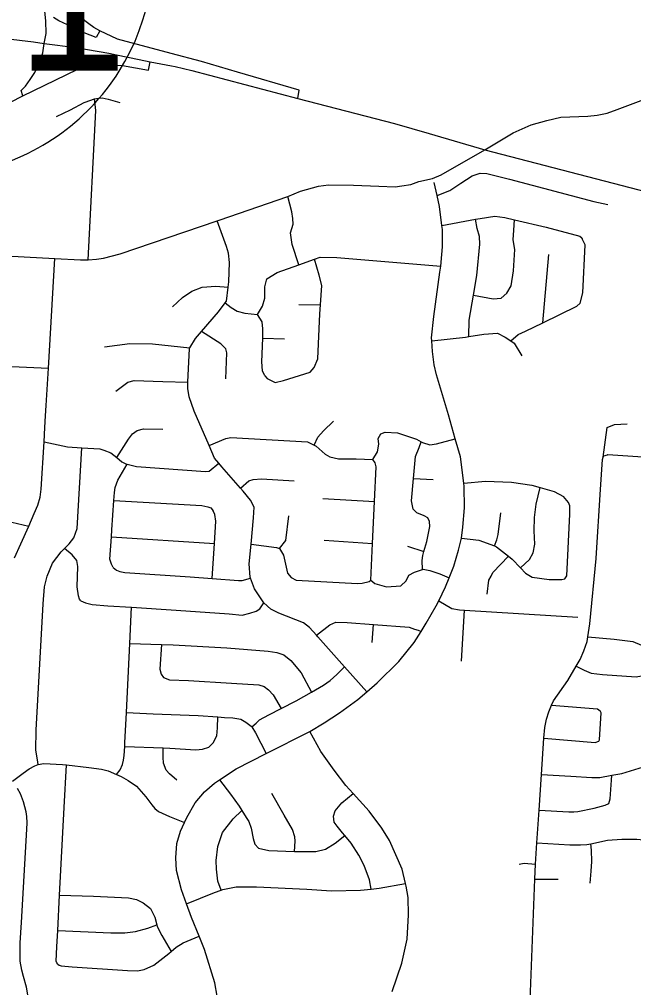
# Model space of a CAD drawing. Extents: x 1755200 to 1902939, y 644115 to 788070.
# Drawn here: x 1835448 to 1840603, y 761034 to 769156 of the extents above; entities that cross this region are included whole.
import ezdxf

# ---------------------------------------------------------------- set-up
doc = ezdxf.new("R2010")
doc.units = 0
for name, color, linetype in [('GM_X_City_Street', 7, 'Continuous'), ('GM_X_Interchange_Ramps', 7, 'Continuous'), ('GM_X_Interstate_Route', 7, 'Continuous'), ('GM_X_Interstate_Shield', 7, 'Continuous'), ('GM_X_State_Route', 7, 'Continuous')]:
    doc.layers.add(name, color=color, linetype=linetype)

msp = doc.modelspace()

# ---------------------------------------------------------------- linework, layer by layer
at = {"layer": 'GM_X_City_Street'}
for points in [[(1835992.4, 768458.4), (1836000.8, 768462.7), (1836079.2, 768488.7), (1836111.6, 768495.1), (1836115.2, 768495.8), (1836142.5, 768497.3), (1836195, 768487.9), (1836292.9, 768459.2)], [(1835761.2, 768340.4), (1835876.3, 768398), (1835992.4, 768458.4)], [(1836027.3, 767139), (1836090.7, 768391.5), (1836079.2, 768488.7)], [(1838953.4, 767678.3), (1839061.7, 767721.7), (1839153.8, 767782.3), (1839247.9, 767842.9), (1839314, 767865.2), (1839370.3, 767863.5), (1839561.4, 767816.3), (1840269.5, 767627.3), (1840386.2, 767603.8)], [(1837107.6, 760962.6), (1837089.5, 761075.2), (1837002.2, 761355.5), (1836956.6, 761466.2), (1836892.5, 761622.1), (1836850.9, 761736.9), (1836808.3, 761854.3), (1836767.1, 762017.4), (1836762.9, 762123.8), (1836771, 762241.9), (1836801, 762345.7), (1836834.3, 762419.3), (1836853.2, 762461), (1836923.5, 762584.1), (1837003.4, 762676.9), (1837084.9, 762749.6), (1837128.9, 762778.2), (1837267.6, 762868.7), (1837520.6, 762997.2), (1837885, 763182.4), (1838007.2, 763255.8), (1838134.6, 763340.3), (1838289, 763451.8), (1838363.7, 763516.6), (1838450, 763591.3), (1838631.7, 763768.5), (1838762.9, 763928.6), (1838820.2, 764022.5), (1838862.1, 764091.2), (1838946.9, 764236), (1838967.2, 764277.9), (1839023.9, 764395.1), (1839055.1, 764470.9), (1839095.2, 764568.2), (1839133.7, 764703.9), (1839157.5, 764803.7), (1839171.2, 764895.7), (1839184.1, 765059.9), (1839181.2, 765238.4), (1839177.9, 765265), (1839149.5, 765487.6), (1839106.6, 765637.8), (1839049.4, 765838.3), (1838949, 766175), (1838930.4, 766259.5), (1838916.3, 766370.1), (1838909.9, 766460.6), (1838908.3, 766484.5), (1838925.5, 766662.6), (1838978.2, 767036.7), (1838983.9, 767086.4), (1838994.8, 767182.8), (1839000, 767248.8), (1838998.5, 767393.2), (1838994, 767428.4), (1838973.8, 767586.1), (1838953.4, 767678.3), (1838929.4, 767786.8)], [(1837794.1, 767098.1), (1837738.3, 767268.2), (1837723.7, 767364.4), (1837745.4, 767438.6), (1837743.1, 767486.7), (1837734.8, 767540.8), (1837700.5, 767671)], [(1838363.7, 763516.6), (1838177.1, 763726.2), (1837953, 763978.1), (1837941.3, 763990.9), (1837882.2, 764055.9), (1837831.8, 764093.7), (1837626.5, 764174.9), (1837560, 764208.7), (1837500.6, 764261.5), (1837420.4, 764380.4), (1837388.8, 764468.1), (1837385.8, 764476.4), (1837377.1, 764588.6), (1837392.7, 764754.8), (1837413.2, 764973.6), (1837418.8, 765063.9), (1837388.3, 765121.8), (1837325.6, 765199.7), (1837303.6, 765224.9), (1837147.7, 765403.3), (1837121.6, 765434.3), (1837087.1, 765475.1), (1837039.9, 765582.7), (1836914.2, 765869.1), (1836873.4, 765989.2), (1836860.9, 766059.3), (1836863.2, 766111.6), (1836875.2, 766394.1), (1836879.3, 766400.8), (1836927, 766478.6), (1836977.6, 766537), (1837120.6, 766702), (1837176.2, 766778.5), (1837186.4, 766792.5), (1837201.7, 766909.4), (1837207.6, 766955), (1837212.8, 767117.3), (1837202.3, 767195.4), (1837188, 767251.5), (1837108.3, 767465.8)], [(1838994, 767428.4), (1839277.4, 767479.7), (1839314.1, 767486.4), (1839438.5, 767505.1), (1839521, 767495.4), (1839604.8, 767475.6), (1839868.9, 767412.9), (1840150.6, 767338.1), (1840168.8, 767322.2), (1840170.8, 767316.2)], [(1839220.4, 766495.9), (1839224.3, 766634.1), (1839260.3, 766842.9), (1839288.5, 767007.2), (1839313.3, 767269.9), (1839310.9, 767334), (1839290.4, 767402.1), (1839277.4, 767479.7)], [(1839260.3, 766842.9), (1839424.2, 766811.5), (1839492.5, 766817.8), (1839540.5, 766858.1), (1839574.3, 766920.4), (1839595.7, 767046.8), (1839606.8, 767225.3), (1839592.3, 767307.4), (1839597.9, 767387.5), (1839604.8, 767475.6)], [(1840153.6, 766774.9), (1840177.3, 766861.2), (1840195.2, 767266.2), (1840170.8, 767316.2)], [(1835667.9, 765831.3), (1835673.1, 765915.9), (1835693.1, 766231), (1835746.9, 767150.2)], [(1837446.2, 766681.5), (1837488, 766749.9), (1837507.7, 766818.1), (1837507.2, 766912.3), (1837524.9, 766978.6), (1837611, 767033.1), (1837794.1, 767098.1), (1837925.6, 767144.7), (1837971.9, 767161.1), (1838112.5, 767157.8), (1838983.9, 767086.4)], [(1837922.7, 766234.9), (1837952.4, 766309.2), (1837970.5, 766686.1), (1837975.7, 766760.2), (1837987.3, 766924.7), (1837964.7, 767010.8), (1837925.6, 767144.7)], [(1839840.8, 766611.5), (1839892, 767182.8)], [(1836734.7, 766744.2), (1836816.6, 766822.7), (1836894.7, 766877.2), (1836982.9, 766909.8), (1837097.3, 766918.3), (1837201.7, 766909.4)], [(1837176.2, 766778.5), (1837224.9, 766740.6), (1837275.3, 766708.8), (1837339.6, 766691), (1837446.2, 766681.5)], [(1837793.2, 766765.4), (1837975.7, 766760.2)], [(1839573.4, 766458.6), (1839634.7, 766513.8), (1839694.9, 766540.2), (1839840.8, 766611.5), (1840125.6, 766750.7), (1840153.6, 766774.9)], [(1837509.2, 766164.7), (1837488.9, 766206.7), (1837484.5, 766282.9), (1837490.6, 766481.5), (1837493, 766561.5), (1837484.7, 766619.6), (1837446.2, 766681.5)], [(1837181.9, 766141.1), (1837190.8, 766357.6), (1837180.5, 766393.6), (1837140.2, 766433.5), (1836977.6, 766537)], [(1837490.6, 766481.5), (1837674.3, 766476.2)], [(1838909.9, 766460.6), (1839190.9, 766491.6), (1839220.4, 766495.9), (1839347.5, 766514.4), (1839459.9, 766523), (1839526.4, 766491.2), (1839573.4, 766458.6), (1839601, 766439.5), (1839663.8, 766333.6)], [(1836161.9, 766410.6), (1836374.7, 766437.7), (1836565.6, 766434.7), (1836879.3, 766400.8)], [(1834104.1, 766307.8), (1834897.7, 766266.7), (1835386.3, 766243.7), (1835693.1, 766231)], [(1837509.2, 766164.7), (1837527.4, 766144.8), (1837593.9, 766111), (1837666.1, 766127.4), (1837888.7, 766196.6), (1837922.7, 766234.9)], [(1836258.4, 766036.3), (1836358.4, 766113), (1836410.6, 766127.2), (1836652.3, 766118.9)], [(1836652.3, 766118.9), (1836652.7, 766118.9), (1836863.2, 766111.6)], [(1835407.5, 764638.1), (1835460.4, 764757), (1835529, 764906.3), (1835573.3, 765011.4), (1835602.8, 765079.9), (1835622.1, 765148.2), (1835631.8, 765216), (1835655.7, 765612.9), (1835661.8, 765732.7), (1835667.9, 765831.3)], [(1837921, 765585.1), (1837954, 765651.8), (1838001.9, 765706.1), (1838083.8, 765784.7)], [(1840346.8, 765484.5), (1840379.8, 765733.3)], [(1840379.8, 765733.3), (1840442.4, 765758.4), (1840548.9, 765764.8)], [(1836265.4, 765480.6), (1836363, 765635.9), (1836396.9, 765680.2), (1836436.9, 765706.5), (1836489.1, 765722.7), (1836651.9, 765717.5)], [(1837039.9, 765582.7), (1837180.6, 765639.9), (1837222.8, 765648.2), (1837867.8, 765611.3), (1837921, 765585.1), (1837940.3, 765575.5), (1838015, 765509.8), (1838053.3, 765485.9), (1838125.7, 765470.2), (1838274.4, 765468.9), (1838415, 765463.6)], [(1838415, 765463.6), (1838454.9, 765527.9), (1838464.6, 765592.1), (1838460.3, 765640.2), (1838481.4, 765678.9), (1838518.2, 765692.6), (1838620.7, 765687.1), (1838781.7, 765635.8), (1838820.8, 765611.6), (1838830.1, 765605.9), (1838892.5, 765586.2), (1838948.7, 765594.5), (1839106.6, 765637.8)], [(1835655.7, 765612.9), (1835853.1, 765571.3), (1835971.8, 765563.1), (1836124.4, 765552.6), (1836156.6, 765542.7), (1836217, 765519), (1836265.4, 765480.6), (1836309.8, 765445.3), (1836348.1, 765425.4), (1836351.8, 765424.6), (1836432.5, 765405.8), (1837009.4, 765364.5), (1837041.5, 765366.7), (1837121.6, 765434.3)], [(1838832.3, 764542.4), (1838829.4, 764615.8), (1838833.2, 764659.9), (1838843, 764692.1), (1838868.7, 764776.3), (1838894.2, 764902.7), (1838889.9, 764944.8), (1838875.7, 764974.8), (1838845.5, 764992.7), (1838783.1, 765016.4), (1838752.8, 765046.3), (1838738.3, 765118.4), (1838755.6, 765306.1), (1838772.5, 765489.4), (1838802.2, 765565.7), (1838820.8, 765611.6)], [(1835606.3, 762904.6), (1835600.1, 762946.3), (1835587.6, 763026.5), (1835588.8, 763192.8), (1835649.3, 764253.4), (1835658.6, 764395.8), (1835682.2, 764486.1), (1835725.8, 764594.6), (1835799.6, 764691.1), (1835827, 764717.9), (1835865.6, 764755.6), (1835905.4, 764807.9), (1835933.1, 764886.2), (1835971.8, 765563.1)], [(1840326.1, 765213.3), (1840342.3, 765464.5), (1840346.8, 765484.5), (1840353.2, 765496.4), (1840383.5, 765504.4)], [(1840383.5, 765504.4), (1840387.6, 765505.5), (1840805.3, 765479.3)], [(1836236.3, 764559), (1836222, 764587), (1836207.7, 764627), (1836220.5, 764816.1), (1836224.5, 764875.6), (1836242.2, 765120.6), (1836246.9, 765186.4), (1836252.7, 765230.5), (1836274.5, 765290.8), (1836351.8, 765424.6)], [(1838398.4, 764453.3), (1838413, 764760.2), (1838429.8, 765113.1), (1838443.5, 765401.6), (1838435.2, 765437.6), (1838415, 765463.6)], [(1837303.6, 765224.9), (1837375.4, 765284.1), (1837409.5, 765296.3), (1837479.8, 765300.7), (1837755.1, 765284)], [(1838755.6, 765306.1), (1838922.2, 765295.7)], [(1839177.9, 765265), (1839360.2, 765281.8), (1839577.2, 765274.8), (1839748.1, 765247.6), (1839818.6, 765228.5), (1839937.2, 765196.4), (1840015.7, 765154.7)], [(1839654.3, 764554.4), (1839729.3, 764626.1), (1839759.1, 764682.4), (1839774.8, 764754.6), (1839768.2, 764864.8), (1839771.6, 764977.1), (1839785.1, 765089.4), (1839818.6, 765228.5)], [(1840288.4, 764633.2), (1840288.8, 764637.1), (1840326.1, 765213.3)], [(1834033.5, 765117.4), (1834320.8, 765102.8), (1834393.2, 765095.1), (1834457.6, 765077.4), (1834540.1, 765047.7), (1834588.4, 765029.9), (1834743.3, 765018.9), (1834825.6, 765013), (1835034.5, 764993.4), (1835109, 764986.4), (1835237.6, 764973), (1835299.7, 764958.4), (1835338.2, 764949.4), (1835529, 764906.3)], [(1836242.2, 765120.6), (1836978.7, 765077.7), (1837031, 765068), (1837055.2, 765058.1), (1837075.4, 765034.1)], [(1837994.9, 765136.9), (1838429.8, 765113.1)], [(1840025.5, 764463.2), (1840041.5, 764487.3), (1840068.8, 765006.6), (1840066.4, 765074.7), (1840056.2, 765104.8), (1840015.7, 765154.7)], [(1837066.2, 764466.3), (1837085.6, 764760.9), (1837098, 764948), (1837089.6, 765002.1), (1837075.4, 765034.1)], [(1839434.5, 764739.4), (1839455.2, 764789.2), (1839465, 764835.3), (1839488.2, 765015.8)], [(1837631.6, 764718.2), (1837685.5, 764784.6), (1837710.5, 764991.1)], [(1836220.5, 764816.1), (1837085.6, 764760.9)], [(1837392.7, 764754.8), (1837605.4, 764726), (1837631.6, 764718.2), (1837664, 764662.2), (1837699, 764512), (1837729.3, 764474.1), (1837771.6, 764452.2), (1838286.1, 764424.7), (1838324.2, 764426.9), (1838384.4, 764441.2), (1838398.4, 764453.3), (1838430.7, 764425.4), (1838529.3, 764395.8), (1838649.8, 764404.4), (1838693.7, 764446.7), (1838717.6, 764492.9), (1838765.6, 764519.2), (1838832.3, 764542.4), (1838835.8, 764543.6), (1838892.1, 764533.9), (1838976.6, 764506.2), (1839055.1, 764470.9)], [(1838004.9, 764788.1), (1838413, 764760.2)], [(1839157.5, 764803.7), (1839304.6, 764788.4), (1839434.5, 764739.4), (1839451.5, 764733), (1839554.4, 764653), (1839584.7, 764629.4), (1839654.3, 764554.4), (1839695.8, 764509.7), (1839752.2, 764475.9), (1839895, 764456.6), (1839999.4, 764457.1), (1840025.5, 764463.2)], [(1835964.6, 764279), (1835954.4, 764293), (1835944.3, 764321), (1835933.8, 764395.2), (1835938.9, 764565.5), (1835930.6, 764617.6), (1835892.2, 764665.5), (1835827, 764717.9)], [(1838704.2, 764737.4), (1838843, 764692.1)], [(1839375.4, 764333.8), (1839386.7, 764452.1), (1839406.7, 764486.3), (1839422.6, 764516.4), (1839554.4, 764653)], [(1839708.2, 760292.7), (1839714.3, 760416.8), (1839774.1, 761945), (1839781, 762069.2), (1839791.1, 762249.4), (1839809.5, 762524), (1839829.5, 762822.6), (1839850, 763127.2), (1839858.2, 763217.3), (1839872, 763285.2), (1839891.7, 763348.9), (1839914.3, 763402.5), (1839930.2, 763440.2), (1840051.1, 763611.6), (1840120.5, 763731.9), (1840154.1, 763785.5), (1840186.1, 763858.9), (1840214.2, 763936.5), (1840220.2, 763975.8), (1840235.7, 764086.1), (1840288.4, 764633.2)], [(1836236.3, 764559), (1836264.5, 764537.1), (1836290.7, 764525.2), (1836334.9, 764517.4), (1836881.5, 764480), (1837066.2, 764466.3), (1837288, 764449.8), (1837317.1, 764449.8), (1837388.8, 764468.1)], [(1835964.6, 764279), (1836002.8, 764261.2), (1836059.2, 764247.4), (1836191.8, 764238.1), (1836389.5, 764225.2), (1836764.5, 764200.8), (1837208.7, 764170.9), (1837319.2, 764159.4), (1837383.4, 764175.7), (1837435.5, 764192), (1837465.6, 764212.2), (1837500.6, 764261.5)], [(1838967.2, 764277.9), (1839076.7, 764214.1), (1839143, 764202.4), (1839183.8, 764199.8), (1840135.7, 764141)], [(1836263.3, 762822.9), (1836295.7, 762861.6), (1836313.5, 762905.7), (1836321.4, 762941.8), (1836329.2, 762982), (1836333, 763056.4), (1836334.6, 763088.2), (1836346.9, 763343), (1836374.8, 763920.7), (1836389.5, 764225.2)], [(1839159.3, 763772.1), (1839183.8, 764199.8)], [(1837941.3, 763990.9), (1838052.9, 764076.8), (1838103, 764099.1), (1838199.4, 764097.6), (1838419.9, 764080.8), (1838719.9, 764058), (1838764.2, 764042.2), (1838794.4, 764032.3), (1838820.2, 764022.5)], [(1838409.2, 763930.2), (1838419.9, 764080.8)], [(1840220.2, 763975.8), (1840438.6, 763956.5), (1840596.8, 763937.6), (1840670.5, 763908.2), (1840789.7, 763841.9), (1840813.4, 763823.4), (1840825.4, 763817.2), (1840849.2, 763804.7), (1840975.2, 763778.4), (1841284, 763759.1), (1841382, 763753), (1841780.8, 763731.7), (1841825, 763732.9), (1841899.7, 763759.6), (1841968.3, 763782.5), (1842026.6, 763789.4), (1842153.4, 763815.4), (1842535.6, 763790.2)], [(1836374.8, 763920.7), (1836641.7, 763912.8), (1836738, 763910), (1837190.1, 763884.2), (1837535.8, 763857.8), (1837610.2, 763846.1), (1837666.5, 763824.4), (1837727.1, 763778.6), (1837812, 763674.7), (1837899, 763513.7)], [(1836641.7, 763912.8), (1836628.6, 763705), (1836638.9, 763663), (1836657.1, 763635), (1836707.4, 763617.2), (1836868.2, 763610), (1837229.9, 763587.7), (1837457, 763574.8), (1837503.2, 763559), (1837539.5, 763533.1), (1837578, 763489.2), (1837644.9, 763375.2)], [(1840120.5, 763731.9), (1840187.3, 763696.3), (1840247, 763673.2), (1840343.1, 763659.5), (1840625.6, 763640.3), (1840669.9, 763649.5), (1840722.6, 763676.7), (1840767.4, 763716), (1840825.4, 763817.2)], [(1837399, 763220.8), (1837434.6, 763254), (1837464.6, 763280.2), (1837542.7, 763322.7), (1837644.9, 763375.2), (1837771.1, 763440), (1837899, 763513.7), (1837999.4, 763571.4), (1838055.4, 763609.8), (1838113.4, 763660.2), (1838177.1, 763726.2)], [(1839914.3, 763402.5), (1840299.9, 763371.5), (1840321.7, 763357)], [(1836333, 763056.4), (1836656.5, 763045.8), (1836710.5, 763044), (1836929.6, 763029), (1836985.8, 763033.3), (1837037.9, 763051.6), (1837075.9, 763087.8), (1837105.7, 763146.1), (1837111.4, 763214.3), (1837115.2, 763304.4)], [(1836346.9, 763343), (1836570.3, 763331.9), (1836948.1, 763315.7), (1837115.2, 763304.4), (1837169.2, 763300.8), (1837239.5, 763297.1), (1837305.8, 763285.4), (1837350.2, 763261.6), (1837394.6, 763227.7), (1837399, 763220.8), (1837431, 763171.8), (1837520.6, 762997.2)], [(1840311.2, 763102.6), (1840315.4, 763112.5), (1840330, 763340.6), (1840321.7, 763357)], [(1838577.7, 761000.5), (1838658.8, 761239.4), (1838703.9, 761440.1), (1838712.9, 761644.6), (1838710.1, 761790.9), (1838695.5, 761885.1), (1838689.8, 761908.6), (1838660.6, 762029.2), (1838554.8, 762267.2), (1838490, 762371.1), (1838382.7, 762514.9), (1838250.8, 762661.5), (1838188.7, 762730.5), (1838089.6, 762858.3), (1837978.3, 763016.1), (1837885, 763182.4)], [(1839829.5, 762822.6), (1840075.3, 762808.1), (1840251.6, 762796.8), (1840319.9, 762797.6), (1840419.4, 762815.4), (1840503, 762830.4), (1840722.9, 762896.6), (1840823.9, 762938.9), (1841048.5, 763049.1), (1841153.6, 763091.4), (1841226.2, 763114.1), (1841233.3, 763114.7), (1841302.6, 763120.8), (1841384.8, 763119.3), (1841486.8, 763101.4), (1841616.4, 763054.9), (1841747.5, 762978.3), (1841850.7, 762918.3), (1841920.3, 762885), (1841996.2, 762861.6), (1842023.4, 762855.7), (1842108.1, 762837.5), (1842469.3, 762837.5)], [(1839850, 763127.2), (1840280.9, 763089.1), (1840311.2, 763102.6)], [(1836770.2, 762773.7), (1836709.7, 762827.5), (1836679.4, 762857.4), (1836659, 762917.5), (1836654.7, 762967.5), (1836656.5, 763045.8)], [(1835390.1, 762765.7), (1835480.4, 762832.5), (1835530.7, 762869), (1835577.6, 762895), (1835606.3, 762904.6), (1835653.2, 762914.1), (1835811.3, 762905.3), (1835843.2, 762903.7), (1836030.4, 762880.3), (1836138.9, 762866.8), (1836193.2, 762853), (1836263.3, 762822.9), (1836304, 762805.5), (1836360.4, 762771.7), (1836431, 762723.9), (1836509.8, 762634.1), (1836560.4, 762566.2), (1836584.7, 762538.2), (1836615, 762512.3), (1836707.6, 762470.7), (1836834.3, 762419.3)], [(1835772.1, 761231.4), (1835764, 761241.4), (1835757.9, 761255.4), (1835763.3, 761375.7), (1835770.6, 761514.3), (1835786.4, 761811.1), (1835825.3, 762544.6), (1835843.2, 762903.7)], [(1839791.1, 762249.4), (1840067.2, 762232.7), (1840157.4, 762231.1), (1840211.6, 762234.1), (1840243.1, 762240.9), (1840382.8, 762271.1), (1840505.4, 762280.9), (1840629.7, 762278.7), (1840657.6, 762276.7), (1840890.2, 762259.9), (1840958, 762255.3), (1841130.6, 762243.6), (1841236.4, 762235.2), (1841359, 762225.4), (1841523.4, 762220.4), (1841630, 762236.5), (1841667.7, 762250.7), (1841777.5, 762292), (1841859.3, 762384.8), (1841930.6, 762556), (1842023.4, 762855.7)], [(1840394.2, 762577.7), (1840407, 762617.6), (1840417.7, 762773.8), (1840419.4, 762815.4)], [(1837128.9, 762778.2), (1837220.9, 762657.6), (1837291.7, 762555.7), (1837315, 762519.7), (1837352.5, 762461.8), (1837374.8, 762427.9), (1837393.1, 762371.8), (1837411.7, 762285.7), (1837424, 762237.7), (1837454.3, 762203.8), (1837542.8, 762184.1), (1837757.8, 762177.1), (1837936.6, 762176), (1838016.8, 762194.4), (1838098.9, 762247), (1838178.9, 762309.4)], [(1835505.2, 760553.9), (1835515.6, 760761.4), (1835522.9, 760912.4), (1835521.2, 760958.4), (1835507.3, 761037.4), (1835483, 761127.7), (1835469.6, 761181.5), (1835454.4, 761256.2), (1835456.1, 761410.7), (1835465.7, 761580.8), (1835509.9, 762364.6), (1835513.4, 762415.9), (1835510.8, 762468.8), (1835504.7, 762508.7), (1835483, 762593), (1835457, 762658.9), (1835432.6, 762704.1)], [(1837757.8, 762177.1), (1837763.4, 762263.4), (1837759.2, 762299.4), (1837740.7, 762361.5), (1837671.8, 762481.4), (1837568.4, 762661.3)], [(1838400.5, 761861.6), (1838385.9, 761939.7), (1838341, 762059.7), (1838296.4, 762145.7), (1838231.5, 762245.6), (1838178.9, 762309.4), (1838160.8, 762331.4), (1838114.2, 762387.4), (1838090, 762423.3), (1838085.7, 762473.4), (1838097.5, 762517.6), (1838153.4, 762584), (1838250.8, 762661.5)], [(1839809.5, 762524), (1840060, 762509.6), (1840100.1, 762508.8), (1840134.3, 762512.2), (1840273.2, 762539.8), (1840363.9, 762564.2), (1840394.2, 762577.7)], [(1837141.2, 761852.4), (1837113.3, 761927.8), (1837103.7, 762027.6), (1837101.3, 762099.8), (1837114.7, 762218.1), (1837154.3, 762334.6), (1837242.1, 762449.3), (1837315, 762519.7)], [(1840238, 761910.8), (1840245.8, 762010.9), (1840251.3, 762093), (1840250.9, 762187.3), (1840243.1, 762240.9)], [(1839643, 762069.9), (1839683.9, 762079.6), (1839781, 762069.2)], [(1839774.1, 761945), (1839969.7, 761943.7)], [(1836850.9, 761736.9), (1837084.7, 761831.1), (1837141.2, 761852.4), (1837154.9, 761857.5), (1837269.2, 761880.1), (1837438, 761881), (1837859.9, 761858.9), (1838066.9, 761845.9), (1838310, 761853.1), (1838400.5, 761861.6), (1838468.6, 761867.9), (1838689.8, 761908.6)], [(1835786.4, 761811.1), (1836070.4, 761802.1), (1836363.7, 761787.5), (1836432.1, 761773.8), (1836486.5, 761746), (1836549, 761698.2), (1836585.6, 761626.2), (1836601.3, 761560), (1836604.1, 761548.1), (1836644.7, 761472.2), (1836723, 761337.1)], [(1835770.6, 761514.3), (1836216.7, 761494.1), (1836333.2, 761494.7), (1836423.5, 761505.2), (1836525.8, 761533.7), (1836601.3, 761560)], [(1835772.1, 761231.4), (1835782.2, 761223.4), (1835800.3, 761217.5), (1835892.8, 761207.9), (1836355, 761178.1), (1836439.3, 761176.5), (1836495.5, 761186.8), (1836577.7, 761223.3), (1836703.7, 761320.1), (1836723, 761337.1), (1836765.7, 761374.6), (1836821.8, 761408.9), (1836956.6, 761466.2)]]:
    msp.add_lwpolyline(points, dxfattribs=at)
at = {"layer": 'GM_X_Interchange_Ramps'}
for points in [[(1835478.6, 768514), (1835462.9, 768558.7), (1835500.9, 768596.7), (1835538.9, 768650.4), (1835577, 768710.8), (1835624, 768802.5), (1835644.1, 768874.1), (1835657.5, 768954.6), (1835673.1, 769037.3), (1835670.9, 769142.4), (1835662, 769225.2)], [(1836124.7, 769058.8), (1836093.7, 769003.8), (1835992.9, 769044), (1835939.3, 769068.6), (1835852.1, 769108.9), (1835780.5, 769144.7), (1835735.8, 769171.5)], [(1837785.1, 768492.5), (1837795.6, 768562.4), (1837278.2, 768712.8), (1836977.6, 768803.6), (1836722.4, 768870.1), (1836271.5, 768988.9), (1836124.7, 769058.8), (1836074.4, 769088.8), (1836031.4, 769118.2), (1835997.7, 769143.4), (1835957.6, 769176.2)], [(1834208.9, 767753.9), (1834279.1, 767710.9), (1834376.4, 767850.2), (1834439.5, 767918.6), (1834492.1, 767976.4), (1834557.8, 768031.6), (1834613.1, 768073.7), (1835478.6, 768514), (1835934.8, 768735.4), (1836010.9, 768755.5), (1836057.8, 768768.9), (1836100.3, 768773.4), (1836154.4, 768780.9), (1836233, 768775.7), (1836315.2, 768770.4), (1836531.7, 768730.8), (1836545.7, 768801)]]:
    msp.add_lwpolyline(points, dxfattribs=at)
at = {"layer": 'GM_X_Interstate_Route'}
for points in [[(1834891, 769029.2), (1834971.4, 769023.6), (1835093.9, 769015), (1835333.2, 768994.8), (1835565.8, 768968), (1835657.5, 768954.6), (1835921.4, 768918.8), (1836198.1, 768871.8), (1836264.9, 768858.3)], [(1836264.9, 768858.3), (1836452.8, 768820.4), (1836545.7, 768801), (1836726.2, 768766.6), (1836754.6, 768759.9)], [(1836754.6, 768759.9), (1836897.2, 768726.7), (1837785.1, 768492.5), (1838596.1, 768282.8), (1838886.1, 768198)], [(1838886.1, 768198), (1839354.9, 768060.9)], [(1839354.9, 768060.9), (1840787, 767689.7)]]:
    msp.add_lwpolyline(points, dxfattribs=at)
at = {"layer": 'GM_X_Interstate_Shield'}
msp.add_arc((1834698.1, 769718.1), 1875, 281.53696, 14.19335, dxfattribs=at)
at = {"layer": 'GM_X_State_Route'}
for points in [[(1838657.8, 767760.2), (1838732.4, 767771.5), (1838800.9, 767797.2), (1838915.1, 767820.1), (1838989.3, 767851.4), (1839354.9, 768060.9), (1839591.4, 768205.5), (1839742.6, 768271.1), (1839873.9, 768308.2), (1839990.9, 768336.8), (1840219.3, 768345.4), (1840296.3, 768353.9), (1840381.9, 768368.2), (1840464.7, 768399.6), (1840690.1, 768485.3), (1840895.5, 768558.6), (1841119.9, 768638.8), (1841501.5, 768771.7), (1842102.9, 768904), (1842233.4, 768929.7), (1842548.2, 768990.8), (1842858.3, 769056.1)], [(1834863.6, 767195), (1835230.1, 767179.5), (1835746.9, 767150.2), (1835961.3, 767138.1), (1836027.3, 767139), (1836095, 767144.2), (1836153.2, 767153.7), (1836295.5, 767188.4), (1837108.3, 767465.8), (1837126.1, 767471.9), (1837700.5, 767671), (1837807.8, 767714.4), (1837959, 767757.3), (1838041.8, 767768.7), (1838253, 767765.8), (1838464.1, 767757.3), (1838601.1, 767751.5), (1838657.8, 767760.2)]]:
    msp.add_lwpolyline(points, dxfattribs=at)

# ---------------------------------------------------------------- texts
at = {"layer": 'GM_X_Interstate_Shield'}
msp.add_text('71', height=1250, dxfattribs=at).set_placement((1834495.6, 768724.8))

doc.saveas('drawing.dxf')
